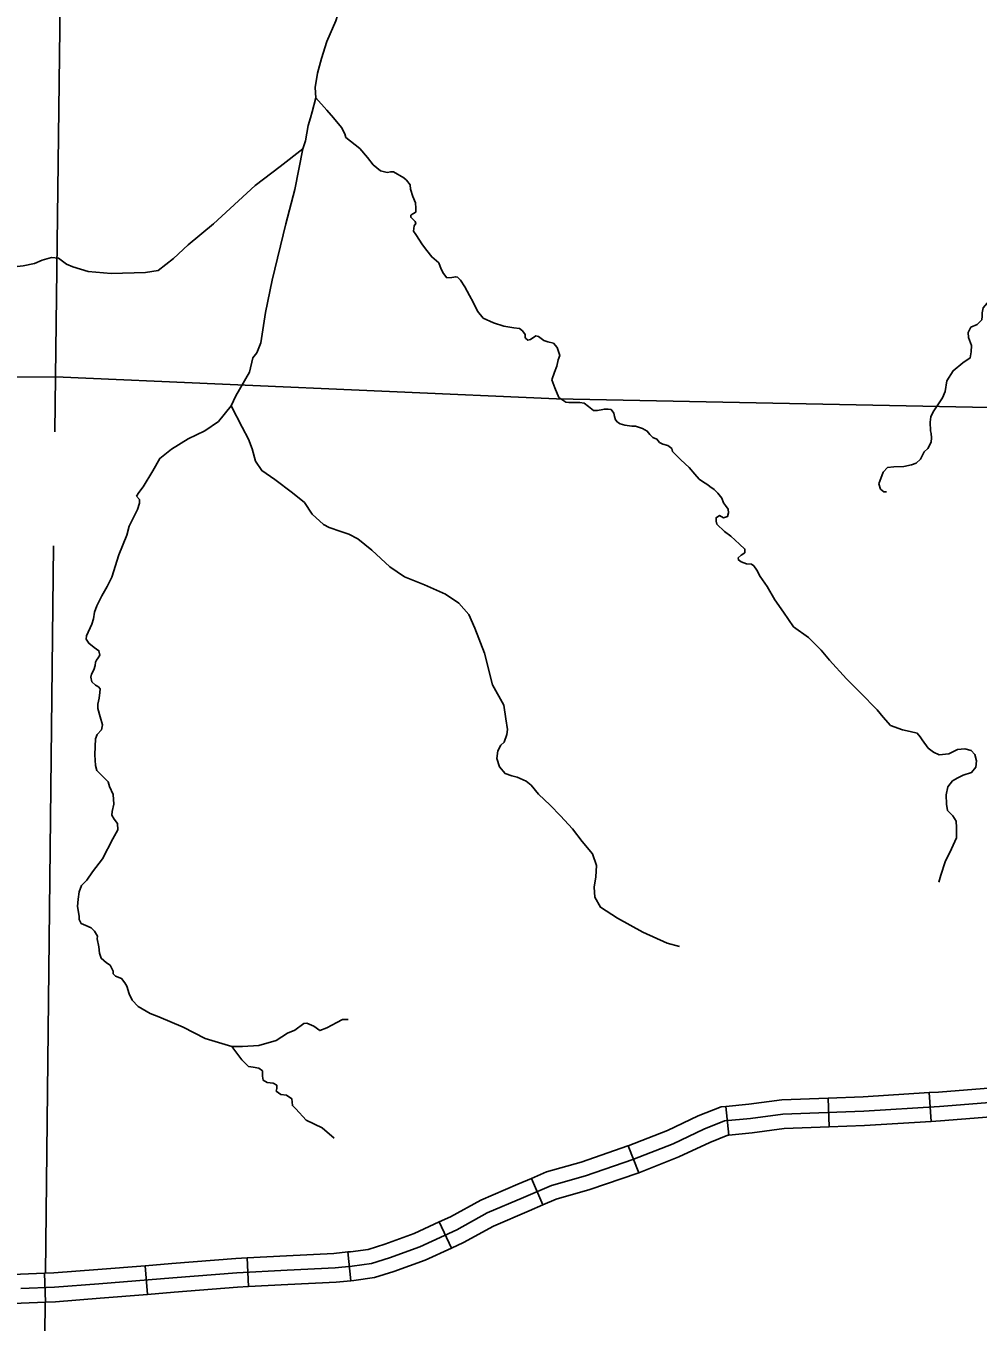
# Model space of a CAD drawing. Extents: x 1369979 to 1371646, y 379997 to 381064.
# Drawn here: x 1370606.5 to 1370664.4, y 380305.4 to 380384.3 of the extents above; entities that cross this region are included whole.
import ezdxf

# ---------------------------------------------------------------- set-up
doc = ezdxf.new("R2010")
doc.units = 0
doc.layers.add('R_Border Notes', color=7, linetype='Continuous')

msp = doc.modelspace()

# ---------------------------------------------------------------- linework, layer by layer
at = {"layer": 'R_Border Notes'}
for p, q in [((1370655.38, 380317.325), (1370655.315, 380319.082)), ((1370661.58, 380317.657), (1370661.471, 380319.411)), ((1370649.272, 380316.827), (1370649.099, 380318.576)), ((1370643.795, 380314.535), (1370643.15, 380316.171)), ((1370637.962, 380312.571), (1370637.266, 380314.185)), ((1370632.39, 380309.945), (1370631.655, 380311.542)), ((1370626.263, 380307.96), (1370626.088, 380309.71)), ((1370613.902, 380307.124), (1370613.76, 380308.876)), ((1370620.044, 380307.6), (1370619.955, 380309.356)), ((1370607.694, 380306.657), (1370607.628, 380308.414))]:
    msp.add_line(p, q, dxfattribs=at)
for points in [[(1370609.075, 380424.903), (1370608.293, 380362.985)], [(1370624.139, 380379.962), (1370624.094, 380380.594), (1370624.242, 380381.468), (1370624.494, 380382.356), (1370624.804, 380383.408), (1370625.367, 380384.666), (1370625.455, 380384.977), (1370625.5, 380385.614), (1370626.062, 380386.665)], [(1370624.139, 380379.962), (1370623.907, 380379.124), (1370623.818, 380378.754), (1370623.67, 380378.295), (1370623.507, 380377.347), (1370623.359, 380376.858)], [(1370629.491, 380375.101), (1370628.873, 380375.46), (1370628.695, 380375.475), (1370628.488, 380375.431), (1370628.074, 380375.535), (1370627.63, 380375.89), (1370627.275, 380376.334), (1370626.816, 380376.882), (1370625.958, 380377.563), (1370625.899, 380377.785), (1370625.707, 380378.17), (1370625.219, 380378.748), (1370624.819, 380379.222), (1370624.139, 380379.962)], [(1370623.359, 380376.858), (1370621.968, 380375.791), (1370620.443, 380374.636), (1370617.913, 380372.31), (1370616.373, 380371.021), (1370615.485, 380370.192), (1370614.538, 380369.451), (1370613.783, 380369.332), (1370611.682, 380369.273)], [(1370623.359, 380376.858), (1370622.871, 380374.399), (1370622.323, 380372.295), (1370621.479, 380368.873)], [(1370631.619, 380369.925), (1370631.193, 380370.288), (1370630.897, 380370.673), (1370630.63, 380371.028), (1370630.216, 380371.65), (1370630.083, 380371.858), (1370630.127, 380372.169), (1370630.231, 380372.317), (1370630.187, 380372.435), (1370629.92, 380372.702), (1370629.92, 380372.82), (1370630.053, 380372.909), (1370630.216, 380373.013), (1370630.216, 380373.264), (1370630.201, 380373.575), (1370630.053, 380373.96), (1370629.905, 380374.419), (1370629.876, 380374.671), (1370629.654, 380374.967), (1370629.491, 380375.101)], [(1370611.682, 380369.273), (1370610.276, 380369.406), (1370609.358, 380369.673), (1370608.973, 380369.851), (1370608.485, 380370.206), (1370608.056, 380370.251), (1370607.479, 380370.088), (1370607.02, 380369.895), (1370606.324, 380369.747), (1370605.777, 380369.688), (1370605.732, 380369.732), (1370605.259, 380369.777), (1370604.874, 380369.851), (1370604.474, 380369.866), (1370603.779, 380369.851), (1370602.979, 380369.732), (1370601.899, 380369.229), (1370601.129, 380368.695), (1370600.182, 380368.073), (1370599.694, 380367.688), (1370598.82, 380367.377)], [(1370638.496, 380362.81), (1370638.661, 380363.262), (1370638.808, 380363.632), (1370638.897, 380364.017), (1370638.986, 380364.284), (1370638.823, 380364.772), (1370638.601, 380365.039), (1370638.261, 380365.113), (1370638.01, 380365.202), (1370637.684, 380365.439), (1370637.521, 380365.483), (1370637.196, 380365.261), (1370637.033, 380365.216), (1370636.9, 380365.35), (1370636.87, 380365.394), (1370636.885, 380365.572), (1370636.723, 380365.779), (1370636.53, 380365.927), (1370636.19, 380365.972), (1370635.583, 380366.075), (1370634.962, 380366.268), (1370634.326, 380366.549), (1370633.986, 380366.979), (1370633.719, 380367.526), (1370633.483, 380367.941), (1370633.216, 380368.459), (1370632.935, 380368.874), (1370632.758, 380369.052), (1370632.654, 380369.081), (1370632.417, 380369.037), (1370632.122, 380369.022), (1370631.9, 380369.274), (1370631.767, 380369.54), (1370631.619, 380369.925)], [(1370621.479, 380368.873), (1370621.083, 380366.905), (1370620.802, 380365.053), (1370620.55, 380364.446), (1370620.298, 380364.134), (1370620.106, 380363.275), (1370619.277, 380361.824), (1370618.996, 380361.216)], [(1370666.556, 380369.551), (1370666.216, 380368.978), (1370665.816, 380368.444), (1370665.21, 380367.734), (1370664.751, 380367.186), (1370664.692, 380366.875), (1370664.692, 380366.682), (1370664.662, 380366.46), (1370664.396, 380366.179), (1370663.997, 380366.001)], [(1370663.997, 380366.001), (1370663.835, 380365.681), (1370663.85, 380365.385), (1370664.043, 380364.897), (1370664.028, 380364.512), (1370663.954, 380364.141), (1370663.525, 380363.845), (1370662.933, 380363.357), (1370662.548, 380362.735), (1370662.445, 380362.098), (1370662.282, 380361.713)], [(1370578.529, 380362.933), (1370608.293, 380362.985)], [(1370608.293, 380362.985), (1370608.256, 380359.637)], [(1370608.293, 380362.985), (1370638.788, 380361.653), (1370670.192, 380361.014)], [(1370646.349, 380357.931), (1370645.849, 380358.442), (1370645.805, 380358.62), (1370645.553, 380358.812), (1370645.257, 380358.886), (1370645.065, 380358.99), (1370644.902, 380359.182), (1370644.651, 380359.301), (1370644.458, 380359.478), (1370644.31, 380359.686), (1370644.014, 380359.834), (1370643.585, 380359.982), (1370643.364, 380359.982), (1370642.949, 380360.041), (1370642.653, 380360.115), (1370642.491, 380360.234), (1370642.387, 380360.367), (1370642.313, 380360.574), (1370642.284, 380360.781), (1370642.106, 380361.004), (1370641.929, 380361.018), (1370641.707, 380361.018), (1370641.499, 380360.974), (1370641.263, 380360.93), (1370641.041, 380360.944), (1370640.73, 380361.181), (1370640.464, 380361.374), (1370640.198, 380361.433), (1370639.872, 380361.433), (1370639.547, 380361.418), (1370639.354, 380361.448), (1370638.925, 380361.729), (1370638.689, 380362.321), (1370638.496, 380362.81)], [(1370662.282, 380361.713), (1370661.705, 380360.863), (1370661.572, 380360.552), (1370661.528, 380360.226), (1370661.557, 380359.708), (1370661.587, 380359.545), (1370661.616, 380359.278), (1370661.587, 380359.012), (1370661.38, 380358.627), (1370661.158, 380358.42), (1370660.936, 380357.975), (1370660.684, 380357.738), (1370660.388, 380357.62), (1370659.93, 380357.531), (1370659.323, 380357.516), (1370658.939, 380357.472), (1370658.658, 380357.191), (1370658.406, 380356.48), (1370658.495, 380356.154), (1370658.702, 380355.991), (1370658.865, 380355.976)], [(1370618.996, 380361.216), (1370618.212, 380360.268), (1370617.383, 380359.705), (1370616.362, 380359.216), (1370615.355, 380358.579), (1370614.645, 380358.016), (1370614.23, 380357.261), (1370613.638, 380356.298), (1370613.372, 380355.942), (1370613.224, 380355.72)], [(1370618.996, 380361.216), (1370619.662, 380359.913), (1370620.047, 380359.187), (1370620.269, 380358.609), (1370620.461, 380357.853), (1370620.846, 380357.276), (1370621.645, 380356.728)], [(1370651.601, 380350.216), (1370651.172, 380350.823), (1370650.979, 380351.223), (1370650.787, 380351.49), (1370650.654, 380351.578), (1370650.343, 380351.608), (1370650.033, 380351.727), (1370649.855, 380351.845), (1370649.84, 380351.963), (1370650.033, 380352.126), (1370650.255, 380352.274), (1370650.255, 380352.497), (1370649.929, 380352.808), (1370649.397, 380353.281), (1370649.012, 380353.563), (1370648.553, 380354.022), (1370648.494, 380354.199), (1370648.494, 380354.407), (1370648.716, 380354.54), (1370648.953, 380354.407), (1370649.189, 380354.481), (1370649.263, 380354.703), (1370649.234, 380354.925), (1370649.071, 380355.147), (1370648.953, 380355.31), (1370648.849, 380355.591), (1370648.612, 380355.902), (1370648.376, 380356.124), (1370648.124, 380356.317), (1370648.006, 380356.406), (1370647.666, 380356.613), (1370647.459, 380356.761), (1370647.207, 380357.057), (1370646.867, 380357.457), (1370646.349, 380357.931)], [(1370621.645, 380356.728), (1370622.726, 380355.92), (1370623.451, 380355.328), (1370623.924, 380354.617), (1370624.605, 380353.995), (1370624.946, 380353.817), (1370625.671, 380353.58), (1370626.144, 380353.417), (1370626.692, 380353.121), (1370627.55, 380352.439)], [(1370613.224, 380355.72), (1370613.402, 380355.528), (1370613.402, 380355.305), (1370613.283, 380354.906), (1370612.78, 380353.898), (1370612.632, 380353.35)], [(1370612.632, 380353.35), (1370612.144, 380352.158), (1370611.729, 380350.795), (1370611.448, 380350.217), (1370611.122, 380349.654), (1370610.812, 380349.047), (1370610.678, 380348.662), (1370610.604, 380348.247), (1370610.513, 380347.925)], [(1370608.18, 380352.694), (1370607.694, 380308.416)], [(1370627.55, 380352.439), (1370628.643, 380351.426), (1370629.531, 380350.804), (1370630.744, 380350.33), (1370632.032, 380349.752), (1370632.846, 380349.204), (1370633.453, 380348.508), (1370633.823, 380347.693), (1370634.4, 380346.167)], [(1370651.601, 380350.216), (1370652.076, 380349.406), (1370652.594, 380348.651), (1370653.215, 380347.776), (1370654.118, 380347.11), (1370654.903, 380346.34), (1370655.406, 380345.732), (1370656.442, 380344.592), (1370657.271, 380343.777)], [(1370610.513, 380347.925), (1370610.187, 380347.214), (1370610.172, 380347.007), (1370610.32, 380346.77), (1370610.646, 380346.518), (1370610.942, 380346.311), (1370611.001, 380346.044), (1370610.897, 380345.881), (1370610.794, 380345.733), (1370610.735, 380345.615), (1370610.72, 380345.407), (1370610.631, 380345.14), (1370610.483, 380344.889), (1370610.439, 380344.696), (1370610.513, 380344.415), (1370610.735, 380344.207), (1370610.912, 380344.118), (1370611.016, 380343.985), (1370611.001, 380343.778), (1370610.957, 380343.422), (1370610.883, 380343.052), (1370610.883, 380342.8), (1370611.016, 380342.296), (1370611.164, 380341.807), (1370611.09, 380341.496), (1370610.838, 380341.215), (1370610.735, 380340.948), (1370610.72, 380340.489), (1370610.69, 380339.97), (1370610.735, 380339.319), (1370610.809, 380339.022)], [(1370634.4, 380346.167), (1370634.886, 380344.236), (1370635.581, 380343.007), (1370635.7, 380342.163), (1370635.803, 380341.526), (1370635.759, 380341.214), (1370635.596, 380340.755), (1370635.389, 380340.563), (1370635.226, 380340.222), (1370635.152, 380339.748), (1370635.315, 380339.244), (1370635.655, 380338.829), (1370636.07, 380338.696), (1370636.395, 380338.622), (1370636.943, 380338.37), (1370637.239, 380338.133), (1370637.698, 380337.585), (1370638.408, 380336.918), (1370639.03, 380336.252)], [(1370657.271, 380343.777), (1370658.302, 380342.707), (1370658.657, 380342.263), (1370659.116, 380341.759), (1370659.841, 380341.493), (1370660.315, 380341.389), (1370660.744, 380341.285), (1370660.922, 380341.063), (1370661.04, 380340.885), (1370661.41, 380340.382), (1370661.721, 380340.145), (1370662.076, 380339.982), (1370662.668, 380340.026), (1370663.186, 380340.293), (1370663.63, 380340.337), (1370664.03, 380340.248), (1370664.252, 380339.996), (1370664.355, 380339.611), (1370664.311, 380339.226), (1370664.045, 380338.9), (1370663.541, 380338.737), (1370663.216, 380338.574), (1370662.89, 380338.396), (1370662.609, 380338.026), (1370662.505, 380337.537), (1370662.52, 380336.964), (1370662.579, 380336.594)], [(1370610.809, 380339.022), (1370611.164, 380338.679), (1370611.504, 380338.338), (1370611.593, 380338.042), (1370611.8, 380337.553), (1370611.845, 380336.975), (1370611.741, 380336.531), (1370611.726, 380336.294), (1370611.874, 380336.057), (1370612.067, 380335.79), (1370612.096, 380335.405), (1370611.785, 380334.857), (1370611.149, 380333.642), (1370610.542, 380332.842), (1370610.202, 380332.338), (1370609.876, 380332.027), (1370609.743, 380331.627), (1370609.669, 380331.198), (1370609.639, 380330.739)], [(1370662.579, 380336.594), (1370662.905, 380336.253), (1370663.112, 380335.942), (1370663.127, 380335.557), (1370663.127, 380334.92), (1370662.831, 380334.253), (1370662.446, 380333.453), (1370662.18, 380332.653), (1370662.061, 380332.224)], [(1370639.03, 380336.252), (1370639.77, 380335.461), (1370640.347, 380334.705), (1370640.983, 380333.95), (1370641.22, 380333.239), (1370641.19, 380332.542), (1370641.087, 380331.92), (1370641.116, 380331.313), (1370641.457, 380330.691), (1370642.508, 380330.039)], [(1370609.639, 380330.739), (1370609.743, 380330.158), (1370609.728, 380329.951), (1370609.861, 380329.699), (1370610.143, 380329.58), (1370610.468, 380329.447), (1370610.661, 380329.24), (1370610.853, 380328.943), (1370610.838, 380328.765), (1370610.927, 380328.277), (1370610.971, 380327.891), (1370611.075, 380327.595), (1370611.401, 380327.314), (1370611.623, 380327.166), (1370611.8, 380326.795), (1370611.8, 380326.647), (1370611.948, 380326.499), (1370612.318, 380326.366), (1370612.525, 380326.099), (1370612.629, 380325.892), (1370612.777, 380325.418), (1370612.955, 380325.047), (1370613.325, 380324.662), (1370614.05, 380324.218), (1370614.594, 380324.03)], [(1370642.508, 380330.039), (1370644.047, 380329.187), (1370645.512, 380328.506), (1370646.282, 380328.313)], [(1370614.594, 380324.03), (1370616.074, 380323.396), (1370617.406, 380322.714), (1370619.02, 380322.21), (1370619.671, 380322.225), (1370620.663, 380322.285), (1370621.728, 380322.581), (1370622.409, 380323.04), (1370622.868, 380323.218), (1370623.401, 380323.618), (1370623.593, 380323.647), (1370624.022, 380323.455), (1370624.377, 380323.188), (1370624.807, 380323.351), (1370625.413, 380323.677), (1370625.754, 380323.855), (1370626.109, 380323.87)], [(1370619.02, 380322.21), (1370619.641, 380321.411), (1370620.041, 380321.011), (1370620.322, 380320.966), (1370620.663, 380320.892), (1370620.899, 380320.729), (1370620.885, 380320.403), (1370620.944, 380320.166), (1370621.181, 380320.033), (1370621.551, 380319.988), (1370621.758, 380319.855), (1370621.773, 380319.662), (1370621.728, 380319.5), (1370622.009, 380319.292), (1370622.35, 380319.263), (1370622.675, 380319.04), (1370622.72, 380318.626), (1370622.927, 380318.418), (1370623.549, 380317.737), (1370624.525, 380317.277), (1370625.251, 380316.64)], [(1370661.471, 380319.411), (1370662.031, 380319.446), (1370666.33, 380319.783), (1370667.595, 380319.922)], [(1370649.099, 380318.576), (1370650.494, 380318.713), (1370652.493, 380318.977), (1370655.315, 380319.082)], [(1370655.315, 380319.082), (1370657.442, 380319.161), (1370661.471, 380319.411)], [(1370606.188, 380307.479), (1370608.244, 380307.558), (1370610.943, 380307.766), (1370615.445, 380308.131), (1370619.323, 380308.443), (1370622.394, 380308.6), (1370625.308, 380308.748), (1370626.349, 380308.852), (1370627.521, 380309.009), (1370628.614, 380309.347), (1370630.461, 380310.025), (1370632.726, 380311.067), (1370634.573, 380312.083), (1370636.785, 380313.02), (1370638.477, 380313.75), (1370640.549, 380314.349), (1370643.437, 380315.339), (1370645.884, 380316.303), (1370647.758, 380317.189), (1370649.007, 380317.684), (1370650.594, 380317.84), (1370652.567, 380318.1), (1370657.486, 380318.283), (1370662.092, 380318.569), (1370666.412, 380318.908)], [(1370643.15, 380316.171), (1370645.535, 380317.11), (1370647.408, 380317.995), (1370648.798, 380318.546), (1370649.099, 380318.576)], [(1370655.38, 380317.325), (1370657.529, 380317.405), (1370661.58, 380317.657)], [(1370661.58, 380317.657), (1370662.154, 380317.693), (1370666.495, 380318.033), (1370667.787, 380318.175)], [(1370643.795, 380314.535), (1370646.233, 380315.496), (1370648.108, 380316.382), (1370649.216, 380316.821), (1370649.272, 380316.827)], [(1370649.272, 380316.827), (1370650.695, 380316.967), (1370652.641, 380317.224), (1370655.38, 380317.325)], [(1370637.266, 380314.185), (1370638.18, 380314.579), (1370640.284, 380315.187), (1370643.134, 380316.164), (1370643.15, 380316.171)], [(1370637.962, 380312.571), (1370638.774, 380312.921), (1370640.813, 380313.511), (1370643.741, 380314.514), (1370643.795, 380314.535)], [(1370631.655, 380311.542), (1370632.33, 380311.852), (1370634.189, 380312.874), (1370636.44, 380313.829), (1370637.266, 380314.185)], [(1370632.39, 380309.945), (1370633.121, 380310.281), (1370634.958, 380311.291), (1370637.131, 380312.212), (1370637.962, 380312.571)], [(1370626.088, 380309.71), (1370626.247, 380309.725), (1370627.331, 380309.87), (1370628.332, 380310.18), (1370630.126, 380310.838), (1370631.655, 380311.542)], [(1370619.955, 380309.356), (1370622.349, 380309.477), (1370625.242, 380309.625), (1370626.088, 380309.71)], [(1370626.263, 380307.96), (1370626.451, 380307.979), (1370627.71, 380308.147), (1370628.895, 380308.514), (1370630.797, 380309.212), (1370632.39, 380309.945)], [(1370607.628, 380308.414), (1370608.193, 380308.435), (1370610.873, 380308.642), (1370613.76, 380308.876)], [(1370613.76, 380308.876), (1370615.374, 380309.007), (1370619.265, 380309.32), (1370619.955, 380309.356)], [(1370601.604, 380308.586), (1370601.992, 380308.535), (1370604.42, 380308.307), (1370606.158, 380308.358), (1370607.628, 380308.414)], [(1370613.902, 380307.124), (1370615.516, 380307.255), (1370619.38, 380307.566), (1370620.044, 380307.6)], [(1370620.044, 380307.6), (1370622.438, 380307.722), (1370625.375, 380307.871), (1370626.263, 380307.96)], [(1370601.375, 380306.844), (1370601.795, 380306.788), (1370604.364, 380306.547), (1370606.217, 380306.601), (1370607.694, 380306.657)], [(1370607.675, 380306.656), (1370607.61, 380300.722)], [(1370607.694, 380306.657), (1370608.294, 380306.68), (1370611.012, 380306.89), (1370613.902, 380307.124)]]:
    msp.add_lwpolyline(points, dxfattribs=at)

doc.saveas('drawing.dxf')
